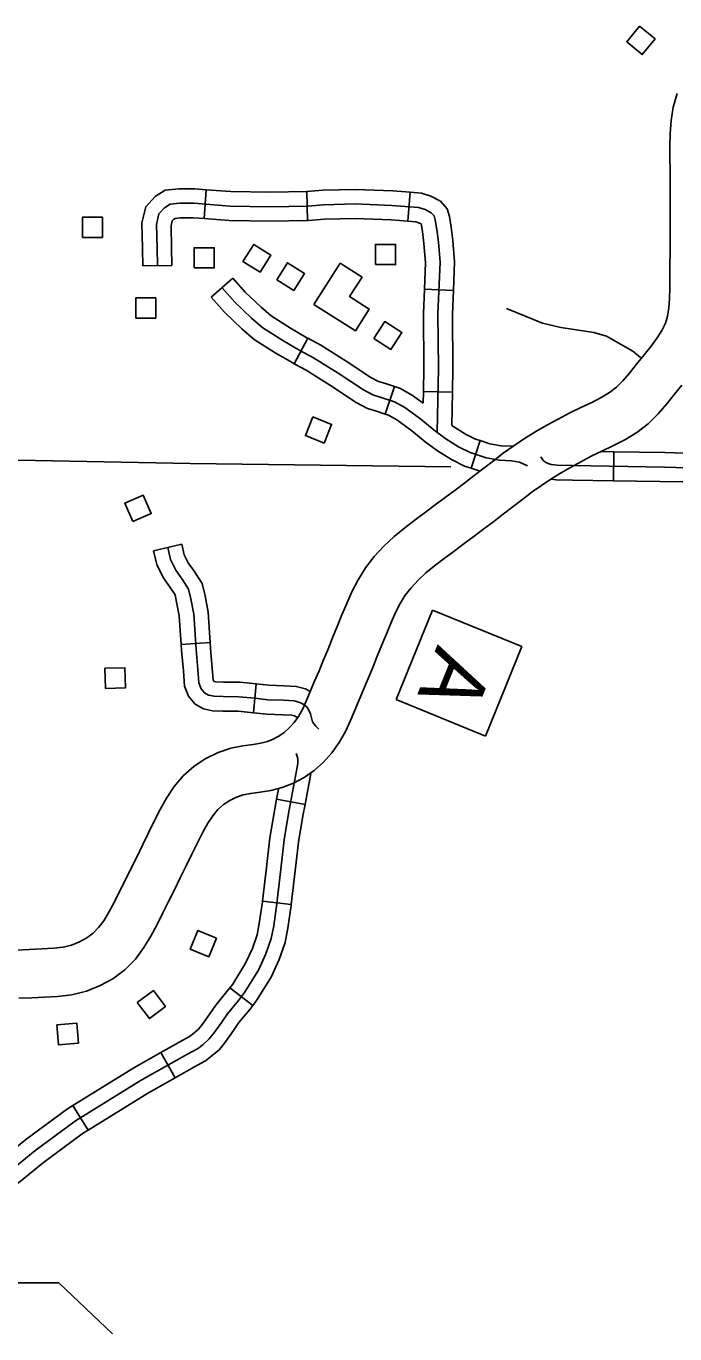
# Model space of a CAD drawing. Extents: x 1370130 to 1380143, y 377636 to 380256.
# Drawn here: x 1377557.8 to 1377651.8, y 379193.1 to 379382.5 of the extents above; entities that cross this region are included whole.
import ezdxf

# ---------------------------------------------------------------- set-up
doc = ezdxf.new("R2010")
doc.units = 0
for name, color, linetype in [('Level 10', 7, 'Continuous'), ('Level 32', 7, 'Continuous'), ('Level 35', 7, 'Continuous'), ('Level 5', 7, 'Continuous'), ('Level 56', 7, 'Continuous'), ('Level 57', 7, 'Continuous'), ('Level 58', 7, 'Continuous')]:
    doc.layers.add(name, color=color, linetype=linetype)

msp = doc.modelspace()

# ---------------------------------------------------------------- linework, layer by layer
at = {"layer": 'Level 10'}
msp.add_line((1377651.1, 379358.2), (1377651.1, 379358.17), dxfattribs=at)
for points in [[(1377651.1, 379358.17), (1377651.1, 379359.89), (1377651.08, 379361.61), (1377651.06, 379363.36), (1377651.06, 379365.13), (1377651.11, 379366.93), (1377651.24, 379368.79), (1377651.53, 379370.73), (1377652.11, 379372.7)], [(1377556.33, 379248.65), (1377558.21, 379248.74), (1377560.05, 379248.83), (1377561.73, 379248.92), (1377563.14, 379249.08), (1377564.35, 379249.38), (1377565.48, 379249.83), (1377566.54, 379250.41), (1377567.47, 379251.1), (1377568.26, 379251.9), (1377569.01, 379252.9), (1377569.75, 379254.14), (1377570.51, 379255.56), (1377571.3, 379257.15), (1377572.14, 379258.83), (1377572.99, 379260.51), (1377573.83, 379262.21), (1377574.67, 379263.92), (1377575.5, 379265.62), (1377576.33, 379267.31), (1377577.17, 379268.99), (1377578.1, 379270.66), (1377579.19, 379272.32), (1377580.52, 379273.9), (1377582.09, 379275.28), (1377583.79, 379276.4), (1377585.57, 379277.28), (1377587.41, 379277.89), (1377589.15, 379278.23), (1377590.64, 379278.44), (1377591.79, 379278.62), (1377592.73, 379278.86), (1377593.57, 379279.19), (1377594.36, 379279.62), (1377595.15, 379280.17), (1377595.9, 379280.83), (1377596.59, 379281.61), (1377597.21, 379282.48), (1377597.79, 379283.5), (1377598.35, 379284.71), (1377598.93, 379286.1), (1377599.56, 379287.58), (1377600.2, 379289.11), (1377600.85, 379290.67), (1377601.51, 379292.25), (1377602.18, 379293.87), (1377602.85, 379295.52), (1377603.53, 379297.19), (1377604.23, 379298.87), (1377604.98, 379300.56), (1377605.86, 379302.28), (1377606.93, 379304.03), (1377608.21, 379305.67), (1377609.59, 379307.17), (1377611.08, 379308.56), (1377612.62, 379309.82), (1377614.14, 379310.97), (1377615.62, 379312.06), (1377617.05, 379313.13), (1377618.49, 379314.22), (1377619.92, 379315.28), (1377621.32, 379316.33), (1377622.71, 379317.39), (1377624.1, 379318.45), (1377625.48, 379319.51), (1377626.91, 379320.61), (1377628.42, 379321.7), (1377629.99, 379322.75), (1377631.61, 379323.75), (1377633.23, 379324.68), (1377634.84, 379325.56), (1377636.47, 379326.42), (1377638.14, 379327.23), (1377639.72, 379327.97), (1377641.11, 379328.68), (1377642.31, 379329.4), (1377643.31, 379330.17), (1377644.24, 379331.08), (1377645.2, 379332.22), (1377646.24, 379333.52), (1377647.31, 379334.86), (1377648.33, 379336.13), (1377649.2, 379337.31), (1377649.9, 379338.41), (1377650.4, 379339.45), (1377650.73, 379340.49), (1377650.92, 379341.66), (1377651.01, 379343.01), (1377651.03, 379344.55), (1377651.05, 379346.21), (1377651.07, 379347.89), (1377651.08, 379349.58), (1377651.09, 379351.29), (1377651.09, 379353.01), (1377651.09, 379354.74), (1377651.1, 379356.47), (1377651.1, 379358.2)], [(1377652.78, 379330.49), (1377651.72, 379329.16), (1377650.62, 379327.78), (1377649.38, 379326.32), (1377647.91, 379324.87), (1377646.25, 379323.6), (1377644.51, 379322.56), (1377642.81, 379321.69), (1377641.17, 379320.91), (1377639.63, 379320.17), (1377638.14, 379319.38), (1377636.64, 379318.57), (1377635.19, 379317.74), (1377633.79, 379316.87), (1377632.43, 379315.96), (1377631.1, 379315), (1377629.75, 379313.96), (1377628.36, 379312.89), (1377626.96, 379311.82), (1377625.54, 379310.74), (1377624.11, 379309.67), (1377622.69, 379308.61), (1377621.25, 379307.53), (1377619.79, 379306.44), (1377618.33, 379305.36), (1377616.95, 379304.32), (1377615.69, 379303.29), (1377614.56, 379302.24), (1377613.55, 379301.14), (1377612.7, 379300.04), (1377611.97, 379298.86), (1377611.3, 379297.54), (1377610.66, 379296.1), (1377610.01, 379294.53), (1377609.33, 379292.87), (1377608.65, 379291.21), (1377607.98, 379289.57), (1377607.31, 379287.97), (1377606.65, 379286.41), (1377606.01, 379284.87), (1377605.38, 379283.38), (1377604.75, 379281.88), (1377604.02, 379280.31), (1377603.13, 379278.72), (1377602.06, 379277.22), (1377600.84, 379275.86), (1377599.5, 379274.68), (1377598.06, 379273.66), (1377596.51, 379272.82), (1377594.88, 379272.19), (1377593.22, 379271.76), (1377591.65, 379271.51), (1377590.32, 379271.33), (1377589.21, 379271.11), (1377588.23, 379270.78), (1377587.27, 379270.31), (1377586.36, 379269.71), (1377585.54, 379268.99), (1377584.8, 379268.11), (1377584.09, 379267.03), (1377583.37, 379265.72), (1377582.6, 379264.2), (1377581.79, 379262.55), (1377580.95, 379260.83), (1377580.1, 379259.11), (1377579.25, 379257.39), (1377578.4, 379255.69), (1377577.57, 379254.03), (1377576.74, 379252.36), (1377575.84, 379250.68), (1377574.83, 379249), (1377573.59, 379247.33), (1377572.06, 379245.79), (1377570.32, 379244.5), (1377568.47, 379243.49), (1377566.49, 379242.7), (1377564.39, 379242.18), (1377562.31, 379241.94), (1377560.4, 379241.84), (1377558.56, 379241.75), (1377556.68, 379241.66)]]:
    msp.add_lwpolyline(points, dxfattribs=at)
at = {"layer": 'Level 32'}
for p, q in [((1377583.54, 379354.6), (1377583.86, 379358.79)), ((1377598.51, 379354.31), (1377598.43, 379358.51)), ((1377613.07, 379354.23), (1377613.4, 379358.41)), ((1377578.89, 379347.83), (1377574.69, 379347.75)), ((1377584.58, 379343.21), (1377587.73, 379345.98)), ((1377615.49, 379344.38), (1377619.68, 379344.21)), ((1377596.61, 379333.57), (1377598.6, 379337.27)), ((1377609.79, 379326.29), (1377611.15, 379330.26)), ((1377615.33, 379329.55), (1377619.53, 379329.47)), ((1377622.24, 379318.45), (1377623.57, 379322.44)), ((1377642.94, 379320.82), (1377642.88, 379316.63)), ((1377576.23, 379306.47), (1377580.31, 379307.45)), ((1377580.23, 379292.91), (1377584.42, 379293.19)), ((1377590.69, 379283.03), (1377591.08, 379287.21)), ((1377598.18, 379269.75), (1377594.05, 379270.51)), ((1377596.18, 379255.25), (1377592.01, 379255.74)), ((1377590.59, 379240.6), (1377587.26, 379243.16)), ((1377579.34, 379230.14), (1377577.28, 379233.8)), ((1377566.75, 379222.56), (1377564.54, 379226.13))]:
    msp.add_line(p, q, dxfattribs=at)
for points in [[(1377574.69, 379347.75), (1377574.64, 379350.29), (1377574.53, 379353.97), (1377575.08, 379356.32), (1377576.47, 379357.79), (1377577.92, 379358.7), (1377579.89, 379358.92), (1377582.18, 379358.92), (1377583.86, 379358.79)], [(1377583.86, 379358.79), (1377587.4, 379358.51), (1377593.06, 379358.41), (1377598.43, 379358.51)], [(1377598.43, 379358.51), (1377598.46, 379358.51), (1377600.75, 379358.72), (1377605.47, 379358.82), (1377610.89, 379358.61), (1377613.4, 379358.41)], [(1377576.79, 379347.79), (1377576.74, 379350.34), (1377576.64, 379353.76), (1377577, 379355.29), (1377577.81, 379356.16), (1377578.63, 379356.67), (1377580.01, 379356.82), (1377582.1, 379356.82), (1377587.3, 379356.41), (1377593.06, 379356.31), (1377598.57, 379356.41), (1377600.87, 379356.62), (1377605.46, 379356.72), (1377610.76, 379356.52), (1377614.64, 379356.21), (1377615.61, 379355.9), (1377616.47, 379355.44), (1377616.88, 379354.98), (1377617.04, 379354.42), (1377617.29, 379353.04), (1377617.5, 379351.21), (1377617.75, 379348.3), (1377617.44, 379340.8), (1377617.5, 379332.94), (1377617.31, 379323.63)], [(1377613.4, 379358.41), (1377615.04, 379358.28), (1377616.42, 379357.85), (1377617.79, 379357.12), (1377618.78, 379356.01), (1377619.09, 379354.89), (1377619.37, 379353.35), (1377619.58, 379351.42), (1377619.85, 379348.35), (1377619.68, 379344.21)], [(1377578.89, 379347.83), (1377578.84, 379350.39), (1377578.75, 379353.55), (1377578.91, 379354.26), (1377579.16, 379354.52), (1377579.34, 379354.63), (1377580.12, 379354.72), (1377582.01, 379354.72), (1377583.54, 379354.6)], [(1377583.54, 379354.6), (1377587.2, 379354.31), (1377593.06, 379354.21), (1377598.51, 379354.31)], [(1377598.51, 379354.31), (1377598.68, 379354.31), (1377600.98, 379354.52), (1377605.44, 379354.62), (1377610.64, 379354.42), (1377613.07, 379354.23)], [(1377613.07, 379354.23), (1377614.23, 379354.13), (1377614.79, 379353.96), (1377615.01, 379353.84), (1377615.21, 379352.74), (1377615.41, 379351), (1377615.65, 379348.25), (1377615.49, 379344.38)], [(1377587.73, 379345.98), (1377589.52, 379343.94), (1377591.81, 379341.75), (1377593.29, 379340.5), (1377596.05, 379338.75), (1377598.45, 379337.35), (1377598.6, 379337.27)], [(1377586.15, 379344.59), (1377588, 379342.49), (1377590.4, 379340.19), (1377592.04, 379338.8), (1377594.96, 379336.96), (1377597.42, 379335.52), (1377599.42, 379334.45), (1377603, 379332.19), (1377606.64, 379329.78), (1377608.02, 379329.07), (1377609.2, 379328.71), (1377611.15, 379328.04), (1377612.63, 379327.22), (1377614.94, 379325.53), (1377616.88, 379323.94), (1377618.57, 379322.71), (1377620.42, 379321.53), (1377622.11, 379320.71), (1377624.41, 379319.94), (1377626.36, 379319.59), (1377628.1, 379319.53), (1377629.28, 379319.33), (1377630.4, 379318.81)], [(1377615.49, 379344.38), (1377615.34, 379340.83), (1377615.39, 379332.95), (1377615.33, 379329.55)], [(1377619.68, 379344.21), (1377619.54, 379340.76), (1377619.6, 379332.92), (1377619.53, 379329.47)], [(1377584.58, 379343.21), (1377586.48, 379341.04), (1377589, 379338.62), (1377590.8, 379337.1), (1377593.87, 379335.16), (1377596.39, 379333.69), (1377596.61, 379333.57)], [(1377598.6, 379337.27), (1377600.48, 379336.26), (1377604.14, 379333.96), (1377607.71, 379331.6), (1377608.82, 379331.02), (1377609.85, 379330.71), (1377611.15, 379330.26)], [(1377596.61, 379333.57), (1377598.36, 379332.63), (1377601.86, 379330.43), (1377605.57, 379327.97), (1377607.23, 379327.11), (1377608.55, 379326.71), (1377609.79, 379326.29)], [(1377611.15, 379330.26), (1377612, 379329.97), (1377613.77, 379328.99), (1377615.3, 379327.87)], [(1377615.33, 379329.55), (1377615.3, 379327.87)], [(1377619.53, 379329.47), (1377619.44, 379324.65)], [(1377609.79, 379326.29), (1377610.29, 379326.11), (1377611.5, 379325.45), (1377613.65, 379323.87), (1377615.6, 379322.28), (1377617.39, 379320.98), (1377619.39, 379319.7), (1377621.31, 379318.76), (1377622.24, 379318.45)], [(1377619.44, 379324.65), (1377621.44, 379323.37), (1377622.9, 379322.66), (1377623.57, 379322.44)], [(1377623.57, 379322.44), (1377624.94, 379321.98), (1377626.58, 379321.68), (1377628.32, 379321.63)], [(1377728.99, 379321.17), (1377728.22, 379317.89), (1377721.82, 379317.89), (1377719, 379317.84), (1377714.45, 379317.59), (1377703.03, 379317.69), (1377693.86, 379317.69), (1377674.96, 379318.2), (1377658.42, 379318.36), (1377650.27, 379318.61), (1377636.96, 379318.82), (1377634.71, 379318.87), (1377633.83, 379318.97), (1377633.17, 379319.23), (1377632.76, 379319.53), (1377632.36, 379320.11)], [(1377642.94, 379320.82), (1377640.94, 379320.86)], [(1377657.75, 379320.48), (1377650.32, 379320.71), (1377642.94, 379320.82)], [(1377622.24, 379318.45), (1377623.55, 379318.02)], [(1377642.88, 379316.63), (1377636.92, 379316.72), (1377634.56, 379316.77), (1377633.77, 379316.86)], [(1377652.93, 379316.47), (1377642.88, 379316.63)], [(1377580.31, 379307.45), (1377580.68, 379305.92), (1377581.26, 379304.76), (1377582.11, 379303.51), (1377583.25, 379301.76), (1377583.68, 379299.94), (1377584.13, 379297.59), (1377584.42, 379293.19)], [(1377576.23, 379306.47), (1377576.7, 379304.48), (1377577.63, 379302.62), (1377578.62, 379301.18), (1377579.33, 379300.09), (1377579.57, 379299.06), (1377579.95, 379297.05), (1377580.23, 379292.91)], [(1377578.27, 379306.96), (1377578.69, 379305.2), (1377579.44, 379303.69), (1377580.37, 379302.35), (1377581.29, 379300.92), (1377581.62, 379299.5), (1377582.04, 379297.32), (1377582.38, 379292.2), (1377582.63, 379289.27), (1377582.8, 379287.34), (1377583.11, 379286.5), (1377583.61, 379285.92), (1377584.2, 379285.58), (1377584.99, 379285.41), (1377586.29, 379285.37), (1377588.6, 379285.33), (1377590.9, 379285.12), (1377592.79, 379284.91), (1377595.05, 379284.83), (1377596.6, 379284.74), (1377597.44, 379284.53), (1377598.02, 379284.2), (1377598.44, 379283.86), (1377598.69, 379283.49), (1377598.99, 379282.86), (1377599.11, 379282.31), (1377599.28, 379281.73), (1377599.74, 379281.1), (1377600.19, 379280.65)], [(1377580.23, 379292.91), (1377580.28, 379292.05), (1377580.54, 379289.09), (1377580.73, 379286.87), (1377581.27, 379285.42), (1377582.25, 379284.27), (1377583.44, 379283.6), (1377584.74, 379283.32), (1377586.24, 379283.27), (1377588.48, 379283.23), (1377590.69, 379283.03)], [(1377584.42, 379293.19), (1377584.47, 379292.36), (1377584.72, 379289.45), (1377584.86, 379287.81), (1377584.95, 379287.59), (1377584.96, 379287.57), (1377585.25, 379287.51), (1377586.35, 379287.47), (1377588.71, 379287.43), (1377591.08, 379287.21)], [(1377591.07, 379287.21), (1377591.11, 379287.21), (1377592.94, 379287.01), (1377595.14, 379286.93), (1377596.91, 379286.83), (1377598.23, 379286.5), (1377598.93, 379286.1)], [(1377590.69, 379283.03), (1377592.63, 379282.82), (1377594.95, 379282.73), (1377596.28, 379282.66), (1377596.65, 379282.57), (1377597.11, 379282.3)], [(1377555.23, 379216.47), (1377558.99, 379219.55), (1377564.92, 379223.9), (1377574.43, 379229.78), (1377581.04, 379233.5), (1377582.58, 379234.36), (1377583.39, 379234.99), (1377584.25, 379235.72), (1377584.98, 379236.63), (1377586.11, 379238.21), (1377586.92, 379239.39), (1377588.51, 379241.34), (1377589.41, 379242.52), (1377591.41, 379245.73), (1377592.49, 379248.09), (1377593.26, 379250.31), (1377593.63, 379252.16), (1377594.08, 379255.38), (1377594.67, 379260.36), (1377595.16, 379264.59), (1377595.8, 379268.45), (1377596.79, 379273.82), (1377597.13, 379275.66), (1377597.13, 379276.39), (1377596.91, 379277.13)], [(1377598.18, 379269.75), (1377599, 379274.24)], [(1377594.05, 379270.51), (1377594.32, 379271.97)], [(1377592.01, 379255.74), (1377592.58, 379260.61), (1377593.08, 379264.89), (1377593.74, 379268.82), (1377594.05, 379270.51)], [(1377596.18, 379255.25), (1377596.75, 379260.12), (1377597.24, 379264.3), (1377597.87, 379268.09), (1377598.18, 379269.75)], [(1377587.26, 379243.16), (1377587.69, 379243.71), (1377589.55, 379246.73), (1377590.54, 379248.87), (1377591.23, 379250.85), (1377591.55, 379252.51), (1377592, 379255.65), (1377592.01, 379255.74)], [(1377590.59, 379240.6), (1377591.14, 379241.32), (1377593.26, 379244.74), (1377594.44, 379247.3), (1377595.3, 379249.76), (1377595.7, 379251.82), (1377596.16, 379255.11), (1377596.18, 379255.25)], [(1377577.28, 379233.8), (1377580.01, 379235.33), (1377581.41, 379236.12), (1377582.07, 379236.63), (1377582.74, 379237.19), (1377583.3, 379237.89), (1377584.39, 379239.42), (1377585.24, 379240.65), (1377586.86, 379242.64), (1377587.26, 379243.16)], [(1377579.34, 379230.14), (1377582.07, 379231.67), (1377583.74, 379232.61), (1377584.71, 379233.36), (1377585.76, 379234.25), (1377586.65, 379235.36), (1377587.83, 379237), (1377588.6, 379238.13), (1377590.16, 379240.03), (1377590.59, 379240.6)], [(1377564.54, 379226.13), (1377573.36, 379231.59), (1377577.28, 379233.8)], [(1377566.75, 379222.56), (1377575.5, 379227.98), (1377579.34, 379230.14)], [(1377552.53, 379216.72), (1377553.81, 379218.02), (1377557.7, 379221.21), (1377563.74, 379225.64), (1377564.54, 379226.13)], [(1377555.52, 379213.77), (1377556.65, 379214.91), (1377560.28, 379217.89), (1377566.09, 379222.15), (1377566.75, 379222.56)]]:
    msp.add_lwpolyline(points, dxfattribs=at)
at = {"layer": 'Level 35'}
msp.add_lwpolyline([(1377627.39, 379341.58), (1377632.58, 379339.47), (1377635.24, 379338.83), (1377640.01, 379338.11), (1377641.85, 379337.59), (1377645.67, 379335.42), (1377646.81, 379334.48)], dxfattribs=at)
at = {"layer": 'Level 5'}
msp.add_lwpolyline([(1377619.32, 379318.64), (1377581.54, 379319.14), (1377544.05, 379319.85)], dxfattribs=at)
at = {"layer": 'Level 56'}
for points in [[(1377646.64, 379382.48), (1377648.9, 379380.64), (1377647.06, 379378.37), (1377644.8, 379380.21)], [(1377565.9, 379351.88), (1377565.9, 379354.8), (1377568.82, 379354.8), (1377568.82, 379351.88)], [(1377582.09, 379347.47), (1377582.09, 379350.38), (1377585.01, 379350.38), (1377585.01, 379347.47)], [(1377589.18, 379348.41), (1377590.74, 379350.87), (1377593.21, 379349.31), (1377591.65, 379346.85)], [(1377608.37, 379347.94), (1377608.37, 379350.86), (1377611.29, 379350.86), (1377611.29, 379347.94)], [(1377594.07, 379345.75), (1377595.63, 379348.21), (1377598.1, 379346.65), (1377596.54, 379344.19)], [(1377573.63, 379340.2), (1377573.63, 379343.12), (1377576.55, 379343.12), (1377576.55, 379340.2)], [(1377608.16, 379337.22), (1377609.72, 379339.68), (1377612.19, 379338.12), (1377610.63, 379335.66)], [(1377599.32, 379325.89), (1377602.02, 379324.8), (1377600.93, 379322.09), (1377598.23, 379323.18)], [(1377573.2, 379310.71), (1377572.04, 379313.38), (1377574.71, 379314.55), (1377575.88, 379311.88)], [(1377569.16, 379289.47), (1377572.08, 379289.55), (1377572.15, 379286.63), (1377569.24, 379286.55)], [(1377585.34, 379250.38), (1377584.24, 379247.68), (1377581.54, 379248.79), (1377582.64, 379251.49)], [(1377573.86, 379241.05), (1377576.19, 379242.8), (1377577.94, 379240.46), (1377575.61, 379238.71)], [(1377562.18, 379237.84), (1377565.08, 379238.08), (1377565.32, 379235.17), (1377562.42, 379234.93)]]:
    msp.add_lwpolyline(points, close=True, dxfattribs=at)
at = {"layer": 'Level 57'}
for p, q in [((1377611.36, 379284.92), (1377616.63, 379297.89)), ((1377616.63, 379297.89), (1377629.6, 379292.62)), ((1377624.33, 379279.65), (1377629.6, 379292.62)), ((1377611.36, 379284.92), (1377624.33, 379279.65))]:
    msp.add_line(p, q, dxfattribs=at)
msp.add_lwpolyline([(1377549.89, 379200.44), (1377562.47, 379200.44), (1377570.29, 379193.05)], dxfattribs=at)
at = {"layer": 'Level 58'}
msp.add_lwpolyline([(1377599.46, 379342.14), (1377605.47, 379338.33), (1377607.48, 379341.5), (1377604.64, 379343.3), (1377606.44, 379346.14), (1377603.27, 379348.14)], close=True, dxfattribs=at)

# ---------------------------------------------------------------- texts
at = {"layer": 'Level 57'}
msp.add_text('A', height=8.87, rotation=247.8787, dxfattribs=at).set_placement((1377617.41, 379292.98))

doc.saveas('drawing.dxf')
